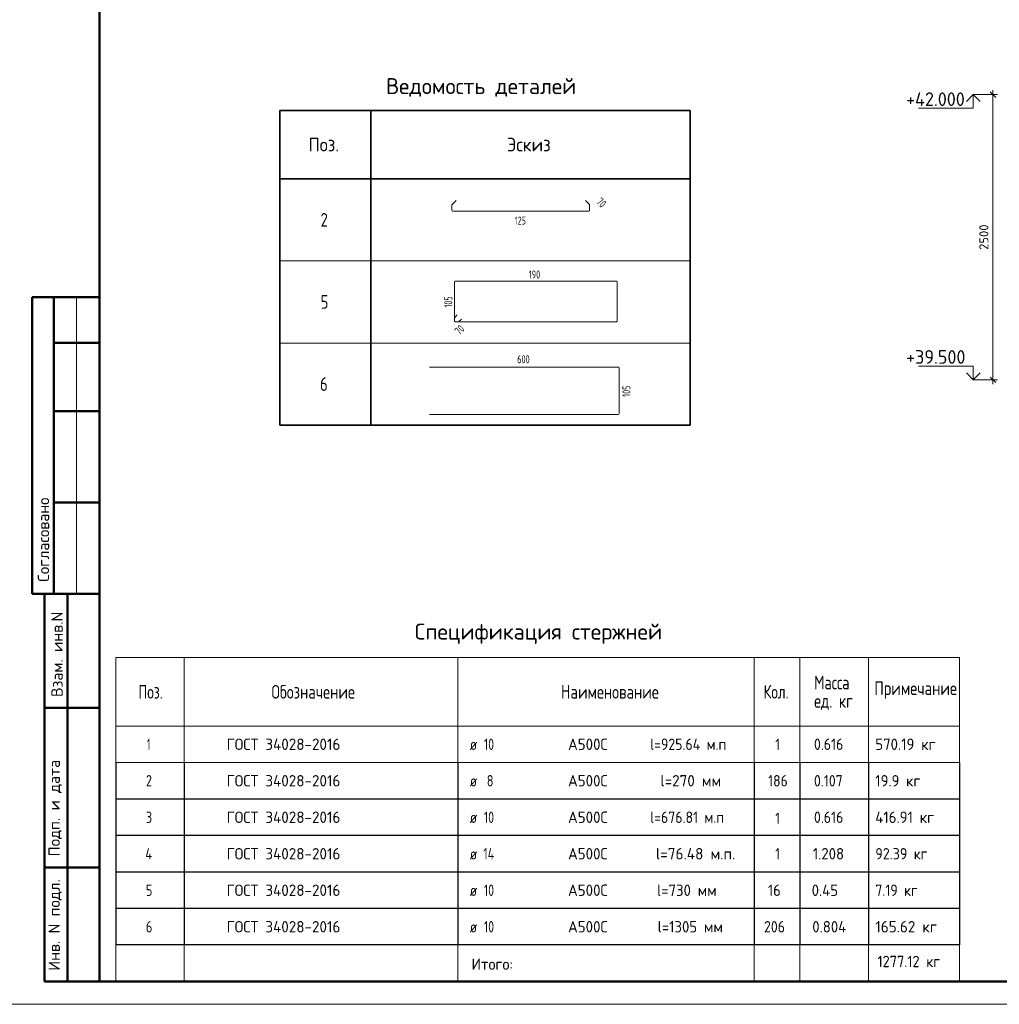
# Model space of a CAD drawing. Header units: millimetres. Extents: x -49773 to 2322955, y -3321 to 58485.
# Tile 519 of 580: x 2040009 to 2061483, y 6225 to 27807. Entities that reach past the tile are written whole.
import ezdxf

# ---------------------------------------------------------------- set-up
doc = ezdxf.new("R2010")
doc.units = ezdxf.units.MM
doc.header["$PDMODE"] = 65
for name, color, linetype, lineweight in [('Standard', 7, 'Continuous', 25), ('Высотная отметки_ общее', 7, 'Continuous', 13), ('СПДС_РАЗМЕРЫ', 152, 'Continuous', 25)]:
    doc.layers.add(name, color=color, linetype=linetype, lineweight=lineweight)
doc.styles.add('ISOCPEUR', font='txt')
doc.dimstyles.new('__________2', dxfattribs={"dimtxt": 250, "dimasz": 200, "dimexe": 0, "dimexo": 0, "dimgap": 100, "dimtad": 1, "dimdec": 0, "dimrnd": 1, "dimzin": 12, "dimdsep": 46, "dimtxsty": 'ISOCPEUR', "dimblk": 'ALL_ML_STRICH', "dimblk1": 'ALL_ML_STRICH', "dimblk2": 'ALL_ML_STRICH', "dimsah": 1, "dimcen": 0, "dimclrd": 7, "dimclre": 7, "dimclrt": 7, "dimadec": 0, "dimazin": 0, "dimtfac": 1, "dimtdec": 0, "dimtmove": 1, "dimatfit": 3, "dimfxl": 0, "dimtzin": 0, "dimlwd": 0, "dimlwe": 13, "dimarcsym": 0})

# ---------------------------------------------------------------- blocks, each defined once
blk = doc.blocks.new('ALL_ML_STRICH')
at = {"color": 0, "linetype": 'ByBlock', "lineweight": -2}
for p, q in [((-1, 0), (0.5, 0)), ((-0.3, -0.3), (0.3, 0.3)), ((0, -0.5), (0, 0.5))]:
    blk.add_line(p, q, dxfattribs=at)
blk = doc.blocks.new('*D984')
at = {"layer": 'Defpoints', "color": 0}
for p in [(2061131, 26165), (2061131, 19915), (2061345, 19915)]:
    blk.add_point(p, dxfattribs=at)
at = {"layer": 'СПДС_РАЗМЕРЫ', "color": 7, "lineweight": 13}
for p, q in [((2061131, 26165), (2061345, 26165)), ((2061131, 19915), (2061345, 19915))]:
    blk.add_line(p, q, dxfattribs=at)
at = {"layer": 'СПДС_РАЗМЕРЫ', "color": 7, "lineweight": 0}
blk.add_line((2061345, 25965), (2061345, 20115), dxfattribs=at)
at = {"layer": 'СПДС_РАЗМЕРЫ', "color": 7, "lineweight": 0, "xscale": 200, "yscale": 200, "zscale": 200}
for p, rotation in [((2061345, 26165), 90), ((2061345, 19915), 270)]:
    blk.add_blockref('ALL_ML_STRICH', p, dxfattribs=dict(at, rotation=rotation))
at = {"layer": 'СПДС_РАЗМЕРЫ', "color": 7, "insert": (2061145, 23040), "char_height": 200, "attachment_point": 5, "rotation": 90, "style": 'ISOCPEUR'}
blk.add_mtext('2500', dxfattribs=at)

msp = doc.modelspace()

# ---------------------------------------------------------------- linework, layer by layer
at = {"layer": 'Standard', "color": 7, "linetype": 'Continuous', "lineweight": 35, "transparency": 33554687}
for p, q in [((2045709.8, 25820.2), (2054709.8, 25820.2)), ((2045709.8, 24320.2), (2045709.8, 25820.2)), ((2045709.8, 25820.2), (2045709.8, 22520.2)), ((2047709.8, 24320.2), (2047709.8, 25820.2)), ((2047709.8, 25820.2), (2047709.8, 22520.2)), ((2054709.8, 24320.2), (2054709.8, 25820.2)), ((2054709.8, 25820.2), (2054709.8, 22520.2)), ((2054709.8, 24320.2), (2045709.8, 24320.2)), ((2045709.8, 24020.2), (2045709.8, 20720.2)), ((2047709.8, 24020.2), (2047709.8, 20720.2)), ((2054709.8, 24020.2), (2054709.8, 20720.2)), ((2045709.8, 22220.2), (2045709.8, 18920.2)), ((2047709.8, 22220.2), (2047709.8, 18920.2)), ((2054709.8, 22220.2), (2054709.8, 18920.2)), ((2045709.8, 20420.2), (2045709.8, 18920.2)), ((2047709.8, 20420.2), (2047709.8, 18920.2)), ((2054709.8, 20420.2), (2054709.8, 18920.2)), ((2045709.8, 18920.2), (2054709.8, 18920.2))]:
    msp.add_line(p, q, dxfattribs=at)
at = {"layer": 'Standard', "color": 40, "linetype": 'Continuous', "lineweight": 18, "transparency": 33554687}
for p, q in [((2049484.4, 23629.8), (2049484.4, 23748.4)), ((2049489.1, 23759.7), (2049575, 23845.7)), ((2052411.3, 23845.7), (2052497.3, 23759.7)), ((2052502, 23748.4), (2052502, 23629.8)), ((2052485.9, 23613.8), (2049500.4, 23613.8)), ((2049541.6, 21196.1), (2049541.6, 22063.2)), ((2049554.7, 22076.3), (2053091.1, 22076.3)), ((2053104.2, 22063.2), (2053104.2, 21198.8)), ((2049541.6, 21196.1), (2049541.6, 21273.9)), ((2049544.7, 21281.3), (2049601.1, 21337.7)), ((2049629.9, 21185.6), (2049552.1, 21185.6)), ((2053091.1, 21185.6), (2049552.1, 21185.6)), ((2049693.7, 21245.1), (2049637.3, 21188.7))]:
    msp.add_line(p, q, dxfattribs=at)
at = {"layer": 'Standard', "color": 7, "linetype": 'Continuous', "lineweight": 13, "transparency": 33554687}
for p, q in [((2045709.8, 22520.2), (2054709.8, 22520.2)), ((2041254.9, 21724.7), (2041254.9, 15224.7)), ((2045709.8, 20720.2), (2054709.8, 20720.2)), ((2060612.7, 13824.7), (2042112.7, 13824.7)), ((2042112.7, 13824.7), (2042112.7, 12324.7)), ((2043612.7, 13824.7), (2043612.7, 12324.7)), ((2049612.7, 13824.7), (2049612.7, 12324.7)), ((2056112.7, 13824.7), (2056112.7, 12324.7)), ((2057112.7, 13824.7), (2057112.7, 12324.7)), ((2058612.7, 13824.7), (2058612.7, 12324.7)), ((2060612.7, 13824.7), (2060612.7, 12324.7)), ((2060612.7, 12324.7), (2042112.7, 12324.7)), ((2042112.7, 12324.7), (2042112.7, 11524.7)), ((2043612.7, 12324.7), (2043612.7, 11524.7)), ((2049612.7, 12324.7), (2049612.7, 11524.7)), ((2056112.7, 12324.7), (2056112.7, 11524.7)), ((2057112.7, 12324.7), (2057112.7, 11524.7)), ((2058612.7, 12324.7), (2058612.7, 11524.7)), ((2060612.7, 12324.7), (2060612.7, 11524.7)), ((2060612.7, 11524.7), (2042112.7, 11524.7)), ((2042112.7, 7524.7), (2042112.7, 6724.7)), ((2043612.7, 7524.7), (2043612.7, 6724.7)), ((2049612.7, 7524.7), (2049612.7, 6724.7)), ((2056112.7, 7524.7), (2056112.7, 6724.7)), ((2057112.7, 7524.7), (2057112.7, 6724.7)), ((2058612.7, 7524.7), (2058612.7, 6724.7)), ((2060612.7, 6724.7), (2060612.7, 7524.7)), ((2042112.7, 6724.7), (2060612.7, 6724.7))]:
    msp.add_line(p, q, dxfattribs=at)
at = {"layer": 'Standard', "color": 7, "linetype": 'Continuous', "lineweight": 50, "transparency": 33554687}
for p, q in [((2041754.9, 21724.7), (2040281.8, 21724.7)), ((2040281.8, 21724.7), (2040281.8, 15224.7)), ((2040281.8, 21724.7), (2040281.8, 15224.7)), ((2040754.9, 21724.7), (2040754.9, 15224.7)), ((2041754.9, 20724.7), (2040754.9, 20724.7)), ((2041754.9, 19224.7), (2040754.9, 19224.7)), ((2041754.9, 17224.7), (2040754.9, 17224.7)), ((2040281.8, 15224.7), (2041754.9, 15224.7)), ((2040554.9, 6724.7), (2040554.9, 15224.7)), ((2040554.9, 6724.7), (2040554.9, 15224.7)), ((2041054.9, 6724.7), (2041054.9, 15224.7)), ((2040554.9, 12724.7), (2041754.9, 12724.7)), ((2040554.9, 9224.7), (2041754.9, 9224.7)), ((2041754.9, 6724.7), (2040554.9, 6724.7))]:
    msp.add_line(p, q, dxfattribs=at)
at = {"layer": 'Standard', "color": 4, "linetype": 'Continuous', "lineweight": 18, "transparency": 33554687}
for p, q in [((2048990.4, 20194), (2053129.8, 20194)), ((2053148.9, 20174.8), (2053148.9, 19173.5)), ((2053129.8, 19154.3), (2048990.4, 19154.3))]:
    msp.add_line(p, q, dxfattribs=at)
at = {"layer": 'Standard', "color": 7, "linetype": 'Continuous', "lineweight": 25, "transparency": 33554687}
for p, q in [((2042112.7, 11524.7), (2042112.7, 10724.7)), ((2043612.7, 11524.7), (2043612.7, 10724.7)), ((2049612.7, 11524.7), (2049612.7, 10724.7)), ((2056112.7, 11524.7), (2056112.7, 10724.7)), ((2057112.7, 11524.7), (2057112.7, 10724.7)), ((2058612.7, 11524.7), (2058612.7, 10724.7)), ((2060612.7, 11524.7), (2060612.7, 10724.7)), ((2060612.7, 10724.7), (2042112.7, 10724.7)), ((2042112.7, 10724.7), (2042112.7, 9924.7)), ((2043612.7, 10724.7), (2043612.7, 9924.7)), ((2049612.7, 10724.7), (2049612.7, 9924.7)), ((2056112.7, 10724.7), (2056112.7, 9924.7)), ((2057112.7, 10724.7), (2057112.7, 9924.7)), ((2058612.7, 10724.7), (2058612.7, 9924.7)), ((2060612.7, 10724.7), (2060612.7, 9924.7)), ((2060612.7, 9924.7), (2042112.7, 9924.7)), ((2042112.7, 9924.7), (2042112.7, 9124.7)), ((2043612.7, 9924.7), (2043612.7, 9124.7)), ((2049612.7, 9924.7), (2049612.7, 9124.7)), ((2056112.7, 9924.7), (2056112.7, 9124.7)), ((2057112.7, 9924.7), (2057112.7, 9124.7)), ((2058612.7, 9924.7), (2058612.7, 9124.7)), ((2060612.7, 9924.7), (2060612.7, 9124.7)), ((2060612.7, 9124.7), (2042112.7, 9124.7)), ((2042112.7, 9124.7), (2042112.7, 8324.7)), ((2043612.7, 9124.7), (2043612.7, 8324.7)), ((2049612.7, 9124.7), (2049612.7, 8324.7)), ((2056112.7, 9124.7), (2056112.7, 8324.7)), ((2057112.7, 9124.7), (2057112.7, 8324.7)), ((2058612.7, 9124.7), (2058612.7, 8324.7)), ((2060612.7, 9124.7), (2060612.7, 8324.7)), ((2060612.7, 8324.7), (2042112.7, 8324.7)), ((2042112.7, 8324.7), (2042112.7, 7524.7)), ((2043612.7, 8324.7), (2043612.7, 7524.7)), ((2049612.7, 8324.7), (2049612.7, 7524.7)), ((2056112.7, 8324.7), (2056112.7, 7524.7)), ((2057112.7, 8324.7), (2057112.7, 7524.7)), ((2058612.7, 8324.7), (2058612.7, 7524.7)), ((2060612.7, 8324.7), (2060612.7, 7524.7)), ((2060612.7, 7524.7), (2042112.7, 7524.7))]:
    msp.add_line(p, q, dxfattribs=at)
at = {"layer": 'Standard', "color": 7, "linetype": 'Continuous', "lineweight": 13, "transparency": 33554687}
msp.add_lwpolyline([(2039754.9, 6224.7), (2099154.9, 6224.7), (2099154.9, 48224.7), (2039754.9, 48224.7), (2039754.9, 6224.7)], close=True, dxfattribs=at)
at = {"layer": 'Standard', "color": 7, "linetype": 'Continuous', "lineweight": 50, "transparency": 33554687}
msp.add_lwpolyline([(2041754.9, 47724.7), (2098654.9, 47724.7), (2098654.9, 6724.7), (2041754.9, 6724.7), (2041754.9, 47724.7)], close=True, dxfattribs=at)
at = {"layer": 'Standard', "color": 40, "linetype": 'Continuous', "lineweight": 18, "transparency": 33554687}
for centre, radius, start, end in [((2049500.4, 23748.4), 16, 135, 180), ((2052485.9, 23748.4), 16, 0, 45), ((2049500.4, 23629.8), 16, 180, 270), ((2052485.9, 23629.8), 16, 270, 0), ((2049554.7, 22063.2), 13.1, 90, 180), ((2053091.1, 22063.2), 13.1, 0, 90), ((2049552.1, 21273.9), 10.5, 135, 180), ((2049552.1, 21196.1), 10.5, 180, 270), ((2049552.1, 21196.1), 10.5, 180, 270), ((2049629.9, 21196.1), 10.5, 270, 315), ((2053091.1, 21198.8), 13.1, 270, 0)]:
    msp.add_arc(centre, radius, start, end, dxfattribs=at)
at = {"layer": 'Standard', "color": 4, "linetype": 'Continuous', "lineweight": 18, "transparency": 33554687}
for centre, start, end in [((2053129.8, 20174.8), 0, 90), ((2053129.8, 19173.5), 270, 0)]:
    msp.add_arc(centre, 19.1, start, end, dxfattribs=at)
at = {"layer": 'Высотная отметки_ общее', "color": 7, "linetype": 'Continuous', "lineweight": 13, "transparency": 33554687}
for p, q in [((2060910.9, 26165), (2060760.9, 26015)), ((2060910.9, 26165), (2061060.9, 26015)), ((2060910.9, 26165), (2060910.9, 25865)), ((2060910.9, 26165), (2060910.9, 26165)), ((2060910.9, 26165), (2060910.9, 26165)), ((2060910.9, 26165), (2061131.3, 26165)), ((2060910.9, 26165), (2060910.9, 26165)), ((2060910.9, 26165), (2060910.9, 26165)), ((2060910.9, 25865), (2059710.9, 25865)), ((2060910.9, 20215), (2059710.9, 20215)), ((2060910.9, 19915), (2060910.9, 20215)), ((2060910.9, 19915), (2060760.9, 20065)), ((2060910.9, 19915), (2061060.9, 20065)), ((2060910.9, 19915), (2060910.9, 19915)), ((2060910.9, 19915), (2060910.9, 19915)), ((2060910.9, 19915), (2061131.3, 19915)), ((2060910.9, 19915), (2060910.9, 19915)), ((2060910.9, 19915), (2060910.9, 19915))]:
    msp.add_line(p, q, dxfattribs=at)

# ---------------------------------------------------------------- texts
at = {"layer": 'Standard', "color": 7, "linetype": 'Continuous', "lineweight": 35, "transparency": 33554687, "char_height": 350, "attachment_point": 7, "style": 'ISOCPEUR'}
for s, insert, width in [('\\W0.98;Ведомость деталей', (2048039.8, 26120.2), 4509.788), ('\\W0.99;Спецификация стержней', (2048667.7, 14124.7), 5559.672)]:
    msp.add_mtext(s, dxfattribs=dict(at, insert=insert, width=width))
at = {"layer": 'Standard', "color": 7, "linetype": 'Continuous', "lineweight": 25, "transparency": 33554687, "attachment_point": 7, "style": 'ISOCPEUR'}
for s, insert, char_height, width in [('\\W0.92;Поз.', (2046342.3, 24920.2), 300, 872.987), ('\\W0.94;Эскиз', (2050692.3, 24920.2), 300, 1176.112), ('{\\W0.7800;2}', (2046604.8, 23270.2), 300, 326.407), ('{\\W0.7800;5}', (2046604.8, 21470.2), 300, 326.407), ('{\\W0.8000;6}', (2046589.8, 19670.2), 300, 359.83), ('\\W0.76;Масса', (2057425.4, 13127), 300, 1001.695), ('\\W0.74;Поз.', (2042609.1, 12924.7), 300, 698.393), ('\\W0.78;Обозначение', (2045528.4, 12924.7), 300, 1999.524), ('\\W0.78;Наименование', (2051874, 12924.7), 300, 2227.838), ('\\W0.74;Кол.', (2056316.1, 12924.7), 300, 710.583), ('\\W0.78;Примечание', (2058743.5, 12921.7), 300, 1867.526), ('\\W0.76;ед. кг', (2057425.4, 12677), 300, 1001.193), ('\\W0.56;1', (2042800.2, 11799.7), 250, 194.435), ('\\W0.96;ГОСТ 34028-2016', (2044543.5, 11799.7), 250, 2743.715), ('\\W0.82;ø', (2049874.6, 11799.7), 250, 327.202), ('\\W0.75;10', (2050185.4, 11799.7), 250, 393.566), ('\\W0.95;А500С', (2052028.7, 11799.7), 250, 1042.908), ('{\\W0.8800;l=925.64 м.п}', (2053830.2, 11799.7), 250, 1908.875), ('{\\W0.8000;1}', (2056572, 11795.6), 250, 299.854), ('\\W0.88;0.616', (2057420.2, 11799.7), 250, 834.265), ('{\\W0.9400;570.19 кг}', (2058765.2, 11799.7), 250, 1691.435), ('\\W0.78;2', (2042775.2, 10999.7), 250, 272.004), ('\\W0.96;ГОСТ 34028-2016', (2044543.5, 10999.7), 250, 2743.715), ('\\W0.78;8', (2050247.9, 10999.7), 250, 272.013), ('\\W0.95;А500С', (2052028.7, 10999.7), 250, 1042.908), ('\\W0.96;l=270 мм', (2054055.2, 10999.7), 250, 1469.725), ('{\\W0.8700;186}', (2056415.6, 10999.7), 250, 757.849), ('\\W0.88;0.107', (2057420.2, 10999.7), 250, 834.265), ('{\\W0.9300;19.9 кг}', (2058765.2, 10999.7), 250, 1515.715), ('\\W0.82;ø', (2049874.6, 10999.7), 250, 327.202), ('\\W0.78;3', (2042775.2, 10199.7), 250, 272.004), ('\\W0.96;ГОСТ 34028-2016', (2044543.5, 10199.7), 250, 2743.715), ('\\W0.82;ø', (2049874.6, 10199.7), 250, 327.202), ('\\W0.75;10', (2050185.4, 10199.7), 250, 393.566), ('\\W0.95;А500С', (2052028.7, 10199.7), 250, 1042.908), ('{\\W0.8800;l=676.81 м.п}', (2053830.2, 10199.7), 250, 1908.875), ('{\\W0.8000;1}', (2056572, 10178.3), 250, 299.854), ('\\W0.88;0.616', (2057420.2, 10199.7), 250, 834.265), ('{\\W0.9400;416.91 кг}', (2058765.2, 10199.7), 250, 1691.435), ('{\\W0.9700;l=76.48 м.п.}', (2053955.2, 9399.7), 250, 1670.186), ('\\W0.80;4', (2042762.7, 9399.7), 250, 299.872), ('\\W0.96;ГОСТ 34028-2016', (2044543.5, 9399.7), 250, 2743.715), ('\\W0.82;ø', (2049874.6, 9399.7), 250, 327.202), ('\\W0.76;14', (2050172.9, 9399.7), 250, 420.47), ('\\W0.95;А500С', (2052028.7, 9399.7), 250, 1042.908), ('{\\W0.8000;1}', (2056572, 9399.7), 250, 299.854), ('{\\W0.9400;1.208}', (2057395.2, 9399.7), 250, 891.686), ('{\\W0.8900;92.39 кг}', (2058765.2, 9399.7), 250, 1310.498), ('\\W0.78;5', (2042775.2, 8599.7), 250, 272.004), ('\\W0.96;ГОСТ 34028-2016', (2044543.5, 8599.7), 250, 2743.715), ('\\W0.75;10', (2050185.4, 8599.7), 250, 393.566), ('\\W0.95;А500С', (2052028.7, 8599.7), 250, 1042.908), ('{\\W0.9400;l=730 мм}', (2053980.2, 8599.7), 250, 1616.431), ('{\\W0.9200;16}', (2056410.7, 8599.7), 250, 664.126), ('{\\W0.9400;0.45}', (2057370.2, 8599.7), 250, 942.222), ('{\\W0.8800;7.19 кг}', (2058765.2, 8599.7), 250, 1584.268), ('\\W0.82;ø', (2049874.6, 8599.7), 250, 327.202), ('\\W0.78;6', (2042775.2, 7799.7), 250, 272.004), ('\\W0.96;ГОСТ 34028-2016', (2044543.5, 7799.7), 250, 2743.715), ('\\W0.82;ø', (2049874.6, 7799.7), 250, 327.202), ('\\W0.75;10', (2050185.4, 7799.7), 250, 393.566), ('\\W0.95;А500С', (2052028.7, 7799.7), 250, 1042.908), ('{\\W0.9400;l=1305 мм}', (2053992.7, 7799.7), 250, 1591.26), ('{\\W0.8800;206}', (2056325.2, 7799.7), 250, 484.994), ('{\\W0.9400;0.804}', (2057382.7, 7799.7), 250, 916.954), ('{\\W0.9600;165.62 кг}', (2058765.2, 7799.7), 250, 1444.596), ('\\W0.95;Итого:', (2049912.3, 6980.9), 250, 1143.457), ('{\\W0.9100;1277.12 кг}', (2058812.3, 7038.8), 250, 1663.073)]:
    msp.add_mtext(s, dxfattribs=dict(at, insert=insert, char_height=char_height, width=width))
at = {"layer": 'Standard', "color": 7, "linetype": 'Continuous', "lineweight": 18, "transparency": 33554687, "char_height": 175, "attachment_point": 7, "style": 'ISOCPEUR'}
for s, insert, width, rotation in [('\\W0.70;70', (2052632.4, 23797.8), 257.04, 315), ('\\W0.66;105', (2049491.4, 21498), 323.63, 90), ('\\W0.70;70', (2049650, 20882.9), 257.045, 45), ('{\\W0.6600;105}', (2053397.2, 19541.2), 323.637, 90)]:
    msp.add_mtext(s, dxfattribs=dict(at, insert=insert, width=width, rotation=rotation))
for s, insert, width in [('\\W0.66;125', (2050860.2, 23316.3), 323.644), ('{\\W0.7300;190}', (2051168.9, 22134.2), 371.911), ('{\\W0.7300;600}', (2050915.7, 20276.2), 371.911)]:
    msp.add_mtext(s, dxfattribs=dict(at, insert=insert, width=width))
at = {"layer": 'Standard', "color": 7, "linetype": 'Continuous', "lineweight": 50, "transparency": 33554687, "char_height": 250, "attachment_point": 7, "rotation": 90, "style": 'ISOCPEUR'}
for s, insert, width in [('\\A1;{\\fISOCPEUR|i0|b0;\\H250.000000;\\W1.000000;\\C7;Согласовано}\\P', (2040654.9, 15486.1), 2071.875), ('\\A1;{\\fISOCPEUR|i0|b0;\\H250.000000;\\W1.000000;\\C7;Взам. инв.N}\\P', (2040952.9, 12960.6), 1909.099), ('\\A1;{\\fISOCPEUR|i0|b0;\\H250.000000;\\W1.000000;\\C7;Подп. и дата}\\P', (2040929.3, 9466.8), 2197.059), ('\\A1;{\\fISOCPEUR|i0|b0;\\H250.000000;\\W1.000000;\\C7;Инв. N подл.}\\P', (2040929.3, 6958.7), 2021.795)]:
    msp.add_mtext(s, dxfattribs=dict(at, insert=insert, width=width))
at = {"layer": 'Высотная отметки_ общее', "color": 7, "linetype": 'Continuous', "lineweight": 25, "transparency": 33554687, "char_height": 300, "width": 1492.381, "attachment_point": 7, "style": 'ISOCPEUR'}
for s, insert in [('{\\W0.9600;+42.000}', (2059440.9, 25915)), ('{\\W0.9600;+39.500}', (2059440.9, 20265))]:
    msp.add_mtext(s, dxfattribs=dict(at, insert=insert))

# ---------------------------------------------------------------- dimensions: what is measured, and where the dimension line sits
at = {"layer": 'СПДС_РАЗМЕРЫ'}
dim = msp.add_linear_dim(base=(2061345.5, 19915), p1=(2061131.3, 26165), p2=(2061131.3, 19915), angle=270, dimstyle='__________2', override={"dimtxt": 200, "dimlfac": 0.4}, dxfattribs=at)
dim.commit()
dim.dimension.update_dxf_attribs({"geometry": '*D984', "text_midpoint": (2061145.5, 23040)})

doc.saveas('drawing.dxf')
